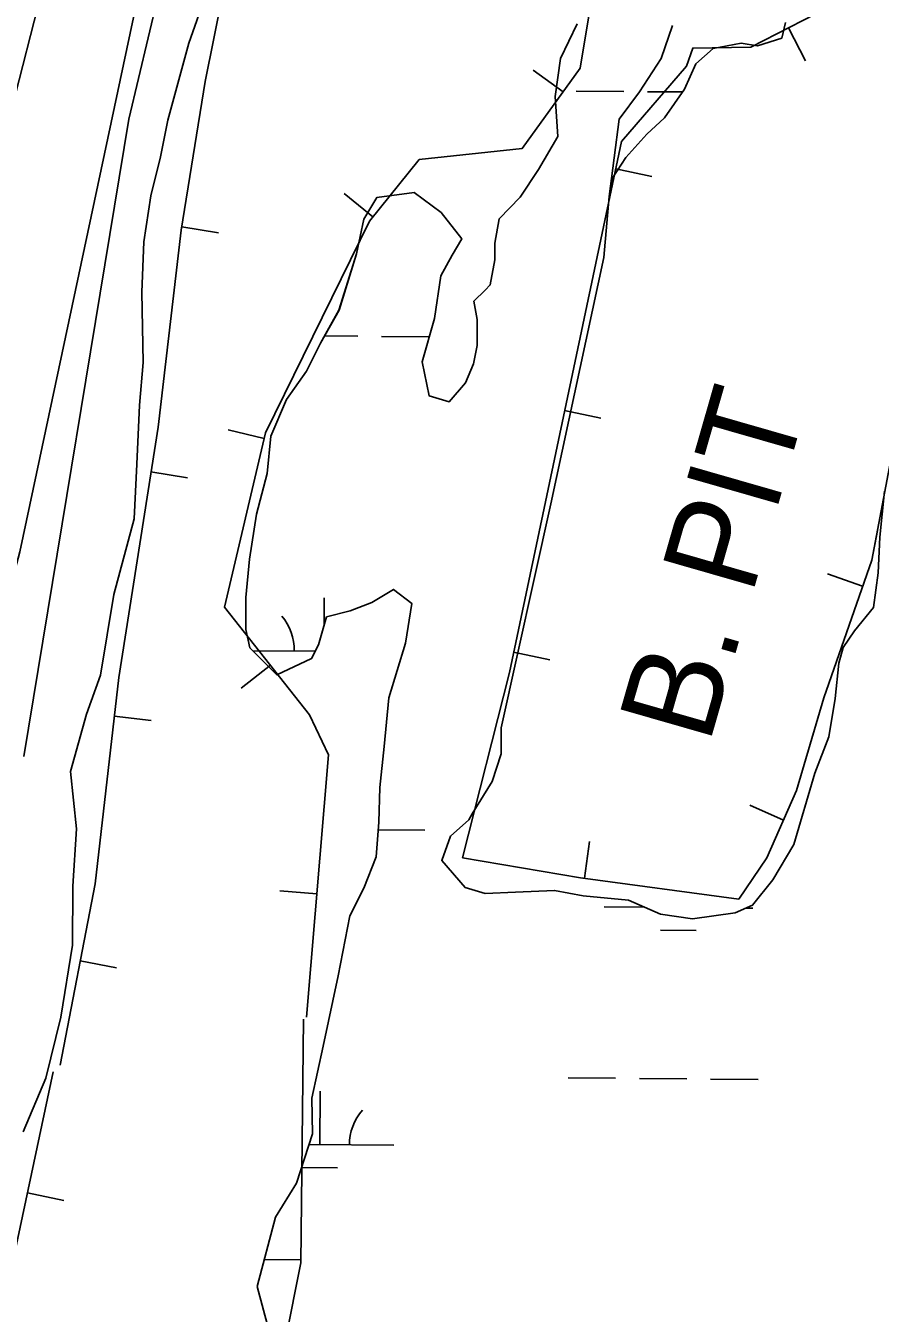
# Model space of a CAD drawing. Extents: x 3271442 to 3309282, y 752266 to 777610.
# Drawn here: x 3286834 to 3287410, y 770676 to 771544 of the extents above; entities that cross this region are included whole.
import ezdxf

# ---------------------------------------------------------------- set-up
doc = ezdxf.new("R2010")
doc.units = 0
for name, color, linetype in [('V-BORW-IDEN', 7, 'Continuous'), ('V-BORW-LINE', 7, 'Continuous'), ('V-LEVE-TOET', 7, 'Continuous'), ('V-ROAD-CNTR', 7, 'Continuous'), ('V-SITE-VEGE', 7, 'Continuous'), ('V-SURV-LINE', 7, 'Continuous'), ('V-TOPO-SHOR', 7, 'Continuous'), ('V-WETL-SWMP', 7, 'Continuous')]:
    doc.layers.add(name, color=color, linetype=linetype)

msp = doc.modelspace()

# ---------------------------------------------------------------- linework, layer by layer
at = {"layer": 'V-BORW-LINE'}
for p, q in [((3287348.07, 771542.49), (3287359.54, 771520.28)), ((3287196.05, 771499.32), (3287175.8, 771513.98)), ((3287231.47, 771447.45), (3287255.93, 771442.29)), ((3287067.87, 771415.03), (3287048.39, 771430.69)), ((3286938.97, 771408.32), (3286963.65, 771404.35)), ((3287197.08, 771284.44), (3287221.54, 771279.27)), ((3286994.59, 771265.62), (3286970.25, 771271.34)), ((3286918.22, 771243.04), (3286942.91, 771239.16)), ((3287397.95, 771166.07), (3287374.35, 771174.3)), ((3287162.68, 771121.42), (3287187.15, 771116.26)), ((3286998.69, 771112.78), (3286979.04, 771097.33)), ((3286893.49, 771078.3), (3286918.32, 771075.46)), ((3287344.69, 771008.36), (3287321.8, 771018.42)), ((3287210.4, 770969.06), (3287213.75, 770993.84)), ((3287029.92, 770958.49), (3287005.01, 770960.57)), ((3286870.53, 770913.4), (3286895.07, 770908.64)), ((3286834.99, 770756.99), (3286859.45, 770751.8)), ((3287019.36, 770711.77), (3286994.36, 770712.03))]:
    msp.add_line(p, q, dxfattribs=at)
for points in [[(3287632.25, 771426.01), (3287662.79, 771496.9), (3287699.8, 771592.55), (3287726.34, 771727.34), (3287739.16, 771802.1), (3287735.21, 771807.29), (3287679.83, 771768.2), (3287606.27, 771727.54), (3287567.65, 771715), (3287492.61, 771701.64), (3287434.21, 771699.25), (3287415.21, 771674.13), (3287393.15, 771595.87), (3287366.4, 771551.96), (3287322.65, 771529.35), (3287283.45, 771528.79), (3287279.2, 771516.56), (3287235.34, 771465.81), (3287159.81, 771107.81), (3287128.26, 770982.91)], [(3286856.9, 770843.09), (3286880.57, 770965.22), (3286896.48, 771104.55), (3286922.96, 771273.24), (3286938.59, 771405.99), (3286954.71, 771506.22), (3286977.79, 771621.3), (3287011.79, 771697.48), (3287054.4, 771703.68), (3287137.65, 771704.48), (3287192.21, 771652.44), (3287220.86, 771595.25), (3287207.61, 771515.29), (3287168.47, 771461.21), (3287099.02, 771453.78), (3287065.52, 771412.09), (3286995.5, 771269.47), (3286967.88, 771151.95), (3287025.01, 771079.33), (3287037.79, 771052.25), (3287022.96, 770875.48)], [(3287699.8, 771592.55), (3287662.79, 771496.9), (3287629.83, 771420.4), (3287588.83, 771430.28), (3287548.97, 771440.77), (3287507.63, 771430.58), (3287468.26, 771372.58), (3287416.68, 771250.09), (3287404.08, 771183.64), (3287371.71, 771090.78), (3287353.46, 771028.32), (3287333.44, 770982.75), (3287314.41, 770954.98), (3287207.77, 770969.42), (3287128.26, 770982.91)], [(3287128.26, 770982.91), (3287159.81, 771107.81), (3287235.34, 771465.81), (3287279.2, 771516.56), (3287283.45, 771528.79), (3287322.65, 771529.35), (3287366.4, 771551.96)], [(3287128.26, 770982.91), (3287207.77, 770969.42), (3287314.41, 770954.98), (3287333.44, 770982.75), (3287353.46, 771028.32), (3287371.71, 771090.78), (3287404.08, 771183.64), (3287407.87, 771203.62)], [(3287021.07, 770873.97), (3287019.34, 770709.81), (3286946.29, 770343), (3286852.26, 769978.52), (3286773.71, 769668.41), (3286683.47, 769414.53), (3286606.44, 769357.6), (3286573.08, 769195.79), (3286452.25, 769207.5), (3286445.85, 769373.7), (3286516.22, 769686.38), (3286638.64, 770118.19), (3286692.22, 770364.91), (3286756.07, 770571.97), (3286820.85, 770690.42), (3286852.3, 770838.48)]]:
    msp.add_lwpolyline(points, dxfattribs=at)
at = {"layer": 'V-LEVE-TOET'}
msp.add_lwpolyline([(3286280.39, 769073.85), (3286345.09, 769332.16), (3286401.04, 769534.82), (3286489.43, 769887.94), (3286578.28, 770214.36), (3286669.91, 770587.7), (3286703.17, 770710.58), (3286751.31, 770893.14), (3286829.75, 771189.22), (3286910.86, 771570.81), (3286953.16, 771757.5), (3286963.88, 771803.73), (3286970.44, 771834.16), (3286976.4, 771860.5), (3287012.23, 772042.53), (3287095.83, 772462.76)], dxfattribs=at)
at = {"layer": 'V-ROAD-CNTR'}
msp.add_arc((3266331.81, 776447.6), 20893.19, 343.963321, 349.56079, dxfattribs=at)
at = {"layer": 'V-SITE-VEGE'}
for points in [[(3287061.6, 771413.44), (3287070.44, 771428.05), (3287095.64, 771431.47), (3287113.75, 771417.93), (3287127.74, 771400.31), (3287121.25, 771389.2), (3287113.59, 771375.17), (3287109.38, 771346.49), (3287101.06, 771317.23), (3287105.66, 771294.37), (3287119.12, 771290.22), (3287130.3, 771303.07), (3287135.62, 771315.93), (3287138.01, 771328.22), (3287138.07, 771345.79), (3287135.78, 771358.1), (3287143.42, 771365.69), (3287146.95, 771369.19), (3287149.94, 771386.16), (3287149.98, 771397.29), (3287152.98, 771413.68), (3287167.09, 771428.27), (3287179.46, 771446.97), (3287192.43, 771469.18), (3287190.78, 771496.13), (3287194.39, 771521.89), (3287205.61, 771545.27)], [(3287269.85, 771544.16), (3287262.07, 771521.8), (3287247.5, 771499.43), (3287233.89, 771480.96), (3287227.19, 771428.72), (3287223.52, 771387.73), (3287187.74, 771221.52), (3287154.37, 771070.53), (3287154.2, 771052.94), (3287148.27, 771034.22), (3287134.72, 771012.6), (3287132.46, 771008.53), (3287120.12, 770997.45), (3287114.2, 770981.07), (3287129.94, 770962.85), (3287143.4, 770958.7), (3287163.9, 770959.79), (3287190.27, 770960.86), (3287209.58, 770957.27), (3287240.02, 770954.23), (3287261.66, 770944.78), (3287283.32, 770941.77), (3287312.04, 770945.76), (3287323.77, 770950.98), (3287337.31, 770967.92), (3287351.46, 770991.88), (3287365.7, 771039.86), (3287375.16, 771064.42), (3287379.36, 771090.18), (3287381.8, 771114.18), (3287384.76, 771124.71), (3287392.42, 771135.81), (3287405.37, 771151.58), (3287408.39, 771175), (3287409.65, 771199.01), (3287412.69, 771230.04)], [(3287000.72, 770652.81), (3286989.75, 770693.85), (3287002.23, 770740.67), (3287016.37, 770763.45), (3287027.04, 770796.8), (3287026.55, 770820.82), (3287034.29, 770855.93), (3287044.43, 770903.34), (3287052.2, 770943.72), (3287061.64, 770962.43), (3287069.92, 770983.49), (3287071.77, 771006.91), (3287072.44, 771030.33), (3287075.48, 771057.85), (3287078.53, 771090.64), (3287089.8, 771127.5), (3287094, 771154.43), (3287081.74, 771163.85), (3287067.06, 771155.11), (3287052.4, 771149.31), (3287036.56, 771145.28), (3287031.22, 771126.55), (3287026.5, 771117.19), (3287003.03, 771106.16), (3286984.94, 771124.39), (3286982.06, 771136.7), (3286982.14, 771158.37), (3286984.58, 771184.13), (3286989.39, 771214.57), (3286996.52, 771242.07), (3286998.96, 771267.25), (3287009.59, 771291.81), (3287023.14, 771311.09), (3287032.58, 771329.8), (3287044.96, 771352.01), (3287056.83, 771390.03), (3287061.6, 771413.44)]]:
    msp.add_lwpolyline(points, dxfattribs=at)
at = {"layer": 'V-SURV-LINE'}
msp.add_lwpolyline([(3286896.74, 771771.37), (3286198.21, 769039.97)], dxfattribs=at)
at = {"layer": 'V-TOPO-SHOR'}
msp.add_lwpolyline([(3287134.72, 771012.6), (3287148.27, 771034.22), (3287154.2, 771052.94), (3287154.37, 771070.53)], dxfattribs=at)
at = {"layer": 'V-WETL-SWMP'}
for p, q in [((3286903.23, 771480.86), (3287166.28, 772595.6)), ((3286955.58, 771566.14), (3286943.74, 771532.21)), ((3287194.39, 771521.89), (3287205.61, 771545.27)), ((3287345.95, 771546), (3287343.57, 771535.47)), ((3287343.57, 771535.47), (3287327.15, 771530.26)), ((3286943.74, 771532.21), (3286929.48, 771480.13)), ((3287297.27, 771528.62), (3287285.52, 771518.12)), ((3287316.03, 771532.06), (3287297.27, 771528.62)), ((3287327.15, 771530.26), (3287316.03, 771532.06)), ((3287190.78, 771496.13), (3287194.39, 771521.89)), ((3287285.52, 771518.12), (3287277.84, 771501.16)), ((3287277.84, 771501.16), (3287264.29, 771481.88)), ((3287192.43, 771469.18), (3287190.78, 771496.13)), ((3287204.94, 771499.81), (3287236.94, 771499.55)), ((3287252.94, 771499.42), (3287276.48, 771499.23)), ((3286832.61, 771051.25), (3286903.23, 771480.86)), ((3286929.48, 771480.13), (3286924.7, 771455.55)), ((3287264.29, 771481.88), (3287252.53, 771470.8)), ((3287179.46, 771446.97), (3287192.43, 771469.18)), ((3287252.53, 771470.8), (3287238.42, 771455.04)), ((3286924.7, 771455.55), (3286918.16, 771429.22)), ((3287238.42, 771455.04), (3287229.58, 771441.6)), ((3287167.09, 771428.27), (3287179.46, 771446.97)), ((3287229.58, 771441.6), (3287227.19, 771428.72)), ((3287070.44, 771428.05), (3287095.64, 771431.47)), ((3287095.64, 771431.47), (3287113.75, 771417.93)), ((3286918.16, 771429.22), (3286913.35, 771398.19)), ((3287061.6, 771413.44), (3287070.44, 771428.05)), ((3287152.98, 771413.68), (3287167.09, 771428.27)), ((3287227.19, 771428.72), (3287223.52, 771387.73)), ((3287113.75, 771417.93), (3287127.74, 771400.31)), ((3287056.83, 771390.03), (3287061.6, 771413.44)), ((3287149.99, 771397.29), (3287152.98, 771413.68)), ((3286913.35, 771398.19), (3286912.05, 771364.23)), ((3287127.74, 771400.31), (3287121.25, 771389.2)), ((3287149.94, 771386.16), (3287149.99, 771397.29)), ((3287044.97, 771352.01), (3287056.83, 771390.03)), ((3287121.25, 771389.2), (3287113.59, 771375.17)), ((3287146.95, 771369.19), (3287149.94, 771386.16)), ((3287223.52, 771387.73), (3287187.74, 771221.52)), ((3287113.59, 771375.17), (3287109.38, 771346.49)), ((3286912.05, 771364.23), (3286913.04, 771316.78)), ((3287135.78, 771358.1), (3287143.42, 771365.69)), ((3287143.42, 771365.69), (3287146.95, 771369.19)), ((3287138.08, 771345.79), (3287135.78, 771358.1)), ((3287032.58, 771329.8), (3287044.97, 771352.01)), ((3287109.38, 771346.49), (3287101.07, 771317.23)), ((3287138.01, 771328.22), (3287138.08, 771345.79)), ((3287023.14, 771311.09), (3287032.58, 771329.8)), ((3287035.32, 771334.71), (3287057.67, 771334.52)), ((3287073.67, 771334.39), (3287105.67, 771334.13)), ((3287135.62, 771315.93), (3287138.01, 771328.22)), ((3286913.04, 771316.78), (3286910.59, 771288.09)), ((3287009.59, 771291.81), (3287023.14, 771311.09)), ((3287101.07, 771317.23), (3287105.66, 771294.37)), ((3287130.3, 771303.07), (3287135.62, 771315.93)), ((3287119.12, 771290.22), (3287130.3, 771303.07)), ((3287105.66, 771294.37), (3287119.12, 771290.22)), ((3286910.59, 771288.09), (3286908.68, 771248.26)), ((3286998.96, 771267.25), (3287009.59, 771291.81)), ((3286996.52, 771242.07), (3286998.96, 771267.25)), ((3286908.68, 771248.26), (3286906.79, 771211.37)), ((3286989.39, 771214.57), (3286996.52, 771242.07)), ((3287409.65, 771199.01), (3287412.7, 771230.04)), ((3286984.58, 771184.13), (3286989.39, 771214.57)), ((3287187.74, 771221.52), (3287154.37, 771070.53)), ((3286906.79, 771211.37), (3286893.12, 771160.46)), ((3287408.39, 771175), (3287409.65, 771199.01)), ((3286982.14, 771158.37), (3286984.58, 771184.13)), ((3287405.37, 771151.58), (3287408.39, 771175)), ((3287081.74, 771163.85), (3287067.06, 771155.12)), ((3287094, 771154.43), (3287081.74, 771163.85)), ((3286893.12, 771160.46), (3286884.13, 771106.02)), ((3286982.06, 771136.7), (3286982.14, 771158.37)), ((3287034.91, 771139.45), (3287035.06, 771158.1)), ((3287067.06, 771155.12), (3287052.4, 771149.31)), ((3287089.8, 771127.5), (3287094, 771154.43)), ((3287036.57, 771145.27), (3287031.22, 771126.55)), ((3287052.4, 771149.31), (3287036.57, 771145.27)), ((3287392.42, 771135.81), (3287405.37, 771151.58)), ((3286984.94, 771124.38), (3286982.06, 771136.7)), ((3287078.53, 771090.64), (3287089.8, 771127.5)), ((3287384.77, 771124.71), (3287392.42, 771135.81)), ((3287003.03, 771106.16), (3286984.94, 771124.38)), ((3286986.82, 771122.49), (3287029, 771122.15)), ((3287031.22, 771126.55), (3287026.5, 771117.2)), ((3287381.8, 771114.18), (3287384.77, 771124.71)), ((3287026.5, 771117.2), (3287003.03, 771106.16)), ((3287379.36, 771090.18), (3287381.8, 771114.18)), ((3286884.13, 771106.02), (3286874.66, 771079.7)), ((3287075.48, 771057.85), (3287078.53, 771090.64)), ((3287375.16, 771064.42), (3287379.36, 771090.18)), ((3286874.66, 771079.7), (3286863.97, 771041.09)), ((3287154.37, 771070.53), (3287154.2, 771052.94)), ((3287365.7, 771039.86), (3287375.16, 771064.42)), ((3287072.45, 771030.34), (3287075.48, 771057.85)), ((3287154.2, 771052.94), (3287148.27, 771034.22)), ((3286863.97, 771041.09), (3286867.92, 771002.41)), ((3287148.27, 771034.22), (3287134.72, 771012.6)), ((3287351.46, 770991.88), (3287365.7, 771039.86)), ((3287071.77, 771006.91), (3287072.45, 771030.34)), ((3287069.92, 770983.49), (3287071.77, 771006.91)), ((3287132.46, 771008.53), (3287120.12, 770997.45)), ((3287134.72, 771012.6), (3287132.46, 771008.53)), ((3286867.92, 771002.41), (3286865.43, 770963.76)), ((3287071.36, 771001.72), (3287102.93, 771001.46)), ((3287120.12, 770997.45), (3287114.2, 770981.07)), ((3287337.31, 770967.92), (3287351.46, 770991.88)), ((3287061.64, 770962.43), (3287069.92, 770983.49)), ((3287114.2, 770981.07), (3287129.94, 770962.85)), ((3286865.43, 770963.76), (3286865.28, 770923.93)), ((3287052.2, 770943.72), (3287061.64, 770962.43)), ((3287129.94, 770962.85), (3287143.4, 770958.7)), ((3287323.77, 770950.98), (3287337.31, 770967.92)), ((3287143.4, 770958.7), (3287163.9, 770959.79)), ((3287163.9, 770959.79), (3287190.27, 770960.86)), ((3287190.27, 770960.86), (3287209.58, 770957.28)), ((3287209.58, 770957.28), (3287240.03, 770954.23)), ((3287240.03, 770954.23), (3287261.66, 770944.78)), ((3287223.82, 770949.72), (3287250.85, 770949.5)), ((3287283.32, 770941.77), (3287312.04, 770945.76)), ((3287312.04, 770945.76), (3287323.77, 770950.98)), ((3287319.18, 770948.94), (3287323.82, 770948.9)), ((3287044.43, 770903.34), (3287052.2, 770943.72)), ((3287261.66, 770944.78), (3287283.32, 770941.77)), ((3287261.69, 770933.98), (3287285.69, 770933.78)), ((3286865.28, 770923.93), (3286857.48, 770875.35)), ((3287034.3, 770855.93), (3287044.43, 770903.34)), ((3286857.48, 770875.35), (3286847.36, 770834.39)), ((3287026.55, 770820.82), (3287034.3, 770855.93)), ((3286847.36, 770834.39), (3286832, 770798.13)), ((3287199.46, 770834.49), (3287231.46, 770834.22)), ((3287247.46, 770834.09), (3287279.46, 770833.83)), ((3287295.46, 770833.7), (3287327.46, 770833.43)), ((3287032.02, 770789.43), (3287032.32, 770825.43)), ((3287027.04, 770796.8), (3287026.55, 770820.82)), ((3287016.37, 770763.45), (3287027.04, 770796.8)), ((3287024.7, 770789.49), (3287082.02, 770789.02)), ((3287019.9, 770774.1), (3287043.9, 770773.91)), ((3287002.23, 770740.67), (3287016.37, 770763.45)), ((3286989.75, 770693.85), (3287002.23, 770740.67)), ((3287000.72, 770652.81), (3286989.75, 770693.85))]:
    msp.add_line(p, q, dxfattribs=at)
for centre, start, end in [((3286979.53, 771123.03), 358.75626, 40.29991), ((3287087.27, 770789.45), 138.75625, 180.29991)]:
    msp.add_arc(centre, 35.25, start, end, dxfattribs=at)

# ---------------------------------------------------------------- texts
at = {"layer": 'V-BORW-IDEN'}
msp.add_text('B. PIT', height=64, rotation=73.97414, dxfattribs=at).set_placement((3287294.39, 771058.52))

doc.saveas('drawing.dxf')
